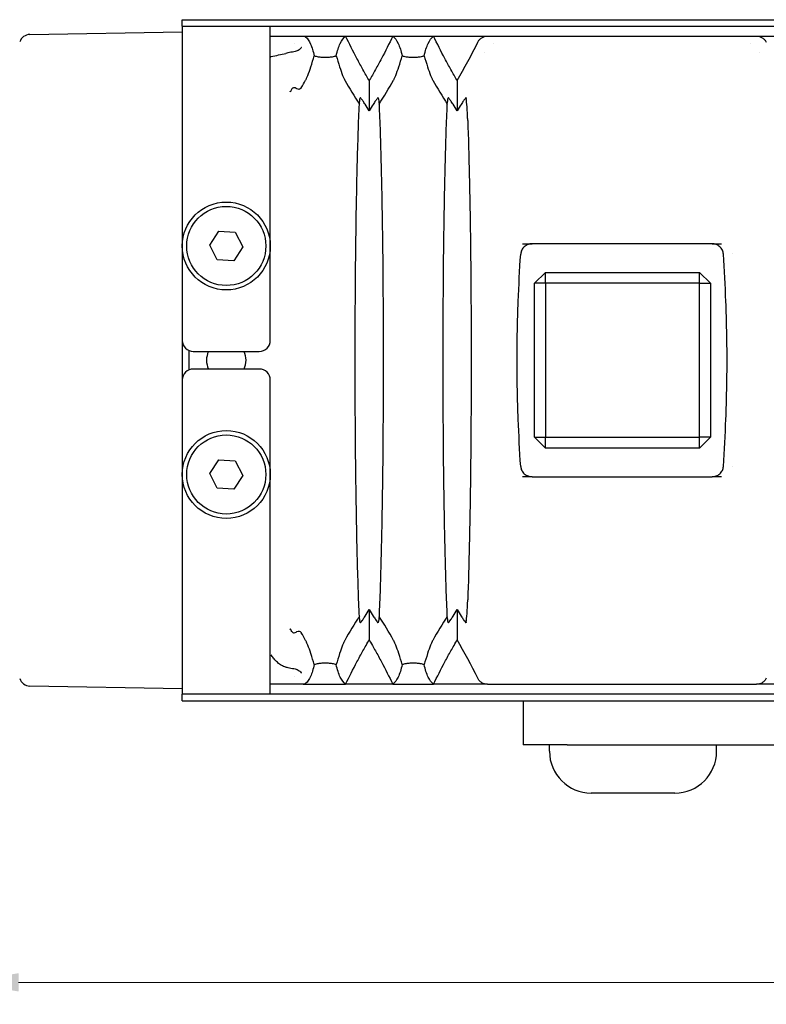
# Model space of a CAD drawing. Header units: millimetres. Extents: x 399 to 6076, y -1991 to 1602.
# Tile 302 of 324: x 5205 to 5239, y 590 to 635. Entities that reach past the tile are written whole.
import ezdxf

# ---------------------------------------------------------------- set-up
doc = ezdxf.new("R2010")
doc.units = ezdxf.units.MM
doc.layers.add('AM_5', color=3, linetype='Continuous', lineweight=25)
doc.layers.add('可見 (ISO)', color=7, linetype='Continuous', lineweight=25)
doc.styles.add('尺寸標註', font='romans.shx', dxfattribs={"bigfont": 'CHINESET.SHX'})
doc.dimstyles.new('CNS1$0', dxfattribs={"dimtxt": 2.5, "dimasz": 2.5, "dimexe": 1, "dimexo": 1, "dimgap": 1.5, "dimtad": 1, "dimtoh": 1, "dimdec": 1, "dimdsep": 46, "dimtxsty": '尺寸標註', "dimcen": 0, "dimclrd": 2, "dimclre": 2, "dimclrt": 1, "dimadec": 0, "dimazin": 2, "dimtp": 0.1, "dimtm": 0.1, "dimtfac": 0.71, "dimtdec": 1, "dimtmove": 0, "dimatfit": 0, "dimfxl": 0, "dimlwd": 13, "dimlwe": 13, "dimarcsym": 0})

# ---------------------------------------------------------------- blocks, each defined once
blk = doc.blocks.new('*D416')
at = {"layer": 'AM_5', "color": 2, "lineweight": 13}
for p, q in [((5202.369, 618.169), (5202.369, 589.853)), ((5371.751, 612.377), (5371.751, 589.853)), ((5204.869, 590.853), (5369.251, 590.853))]:
    blk.add_line(p, q, dxfattribs=at)
at = {"layer": 'AM_5', "color": 2}
for points in [[(5204.869, 591.27), (5204.869, 590.437), (5202.369, 590.853)], [(5369.251, 591.27), (5369.251, 590.437), (5371.751, 590.853)]]:
    blk.add_solid(points, dxfattribs=at)
at = {"layer": 'Defpoints', "color": 0}
for p in [(5202.369, 619.169), (5371.751, 613.377), (5371.751, 590.853)]:
    blk.add_point(p, dxfattribs=at)
at = {"layer": 'AM_5', "color": 1, "insert": (5287.06, 593.603), "char_height": 2.5, "attachment_point": 5, "style": '尺寸標註'}
blk.add_mtext('169.4', dxfattribs=at)

msp = doc.modelspace()

# ---------------------------------------------------------------- linework, layer by layer
at = {"layer": '可見 (ISO)'}
for p, q in [((5212.319, 634.369), (5212.319, 634.669)), ((5212.319, 634.669), (5284.319, 634.669)), ((5212.319, 634.369), (5216.319, 634.369)), ((5212.319, 634.369), (5212.319, 632.769)), ((5216.319, 634.369), (5280.319, 634.369)), ((5216.319, 632.769), (5216.319, 634.369)), ((5205.389, 633.998), (5212.319, 634.119)), ((5216.319, 633.919), (5217.533, 633.919)), ((5217.81, 633.919), (5219.747, 633.919)), ((5219.747, 633.919), (5221.891, 633.919)), ((5221.891, 633.919), (5223.747, 633.919)), ((5223.747, 633.919), (5226.199, 633.919)), ((5226.199, 633.919), (5238.44, 633.919)), ((5238.44, 633.919), (5240.891, 633.919)), ((5217.403, 633.569), (5217.403, 633.569)), ((5226.461, 633.569), (5226.461, 633.569)), ((5238.178, 633.569), (5238.178, 633.569)), ((5226.063, 633.169), (5226.063, 633.169)), ((5238.576, 633.169), (5238.576, 633.169)), ((5212.319, 632.769), (5212.319, 620.069)), ((5216.319, 620.069), (5216.319, 632.769)), ((5220.819, 631.9), (5220.819, 630.52)), ((5224.819, 631.9), (5224.819, 630.52)), ((5225.349, 630.169), (5225.349, 630.169)), ((5213.57, 624.41), (5213.98, 625.038)), ((5213.98, 625.038), (5214.73, 624.997)), ((5214.73, 624.997), (5215.069, 624.327)), ((5213.909, 623.74), (5213.57, 624.41)), ((5215.069, 624.327), (5214.658, 623.699)), ((5227.788, 624.469), (5228.225, 624.469)), ((5236.413, 624.469), (5228.225, 624.469)), ((5236.413, 624.469), (5236.85, 624.469)), ((5237.341, 624.01), (5237.341, 624.01)), ((5214.658, 623.699), (5213.909, 623.74)), ((5228.841, 623.169), (5228.341, 622.669)), ((5228.841, 623.169), (5235.841, 623.169)), ((5228.841, 622.669), (5228.841, 623.169)), ((5236.341, 622.669), (5235.841, 623.169)), ((5235.841, 622.669), (5235.841, 623.169)), ((5228.341, 615.669), (5228.341, 622.669)), ((5228.841, 622.669), (5228.341, 622.669)), ((5235.841, 622.669), (5228.841, 622.669)), ((5228.841, 622.669), (5228.841, 615.669)), ((5235.841, 615.669), (5235.841, 622.669)), ((5235.841, 622.669), (5236.341, 622.669)), ((5236.341, 622.669), (5236.341, 615.669)), ((5212.319, 620.069), (5212.319, 618.269)), ((5212.619, 619.61), (5212.619, 618.727)), ((5212.819, 619.569), (5215.819, 619.569)), ((5215.819, 618.769), (5212.819, 618.769)), ((5212.319, 618.269), (5212.319, 605.569)), ((5216.319, 605.569), (5216.319, 618.269)), ((5228.341, 615.669), (5228.841, 615.169)), ((5228.341, 615.669), (5228.841, 615.669)), ((5228.841, 615.669), (5235.841, 615.669)), ((5228.841, 615.169), (5228.841, 615.669)), ((5235.841, 615.169), (5236.341, 615.669)), ((5236.341, 615.669), (5235.841, 615.669)), ((5235.841, 615.169), (5235.841, 615.669)), ((5235.841, 615.169), (5228.841, 615.169)), ((5213.57, 614.01), (5213.98, 614.638)), ((5213.98, 614.638), (5214.73, 614.597)), ((5214.73, 614.597), (5215.069, 613.927)), ((5213.909, 613.34), (5213.57, 614.01)), ((5237.341, 614.327), (5237.341, 614.327)), ((5215.069, 613.927), (5214.658, 613.299)), ((5228.225, 613.869), (5227.788, 613.869)), ((5228.225, 613.869), (5236.413, 613.869)), ((5236.85, 613.869), (5236.413, 613.869)), ((5214.658, 613.299), (5213.909, 613.34)), ((5225.349, 608.169), (5225.349, 608.169)), ((5220.819, 607.817), (5220.819, 606.437)), ((5224.819, 607.817), (5224.819, 606.437)), ((5212.319, 605.569), (5212.319, 603.969)), ((5216.319, 603.969), (5216.319, 605.569)), ((5217.403, 604.769), (5217.403, 604.769)), ((5212.319, 604.219), (5205.389, 604.34)), ((5217.533, 604.419), (5216.319, 604.419)), ((5217.81, 604.419), (5217.533, 604.419)), ((5217.81, 604.419), (5219.747, 604.419)), ((5221.891, 604.419), (5219.747, 604.419)), ((5221.891, 604.419), (5223.747, 604.419)), ((5226.199, 604.419), (5223.747, 604.419)), ((5226.199, 604.419), (5238.44, 604.419)), ((5240.891, 604.419), (5238.44, 604.419)), ((5212.319, 603.669), (5212.319, 603.969)), ((5216.319, 603.969), (5212.319, 603.969)), ((5212.319, 603.669), (5284.319, 603.669)), ((5280.319, 603.969), (5216.319, 603.969)), ((5227.819, 603.669), (5227.819, 601.669)), ((5229.819, 601.669), (5227.819, 601.669)), ((5229.019, 601.369), (5229.019, 601.669)), ((5229.819, 601.669), (5304.793, 601.669)), ((5236.619, 601.369), (5236.619, 601.669)), ((5234.719, 599.469), (5230.919, 599.469))]:
    msp.add_line(p, q, dxfattribs=at)
for centre, radius in [((5214.319, 624.369), 2), ((5214.319, 624.369), 1.8), ((5214.319, 613.969), 2), ((5214.319, 613.969), 1.8)]:
    msp.add_circle(centre, radius, dxfattribs=at)
for centre, radius, start, end in [((5205.398, 633.498), 0.5, 91, 161.5386), ((5212.819, 620.069), 0.5, 180, 270), ((5215.819, 620.069), 0.5, 270, 0), ((5214.319, 619.169), 0.9, 153.6122, 206.3878), ((5214.319, 619.169), 0.9, 333.6122, 26.3878), ((5212.819, 618.269), 0.5, 90, 180), ((5215.819, 618.269), 0.5, 0, 90), ((5205.398, 604.839), 0.5, 198.4614, 269), ((5230.919, 601.369), 1.9, 180, 270), ((5234.719, 601.369), 1.9, 270, 0)]:
    msp.add_arc(centre, radius, start, end, dxfattribs=at)
for centre, major_axis, ratio, start_param, end_param in [((5204.032, 645.156), (-5.366, -25.417), 0.942457, 1.230279, 1.306963), ((5214.999, 637.799), (-21.555, -4.573), 0.22639, 1.584044, 1.585753), ((5211.16, 632.629), (-9.737, -1.701), 0.064246, 2.122408, 2.206431), ((5195.613, 642.858), (24.615, -4.645), 0.903321, 5.969091, 5.986704), ((5242.034, 642.878), (-24.612, -4.722), 0.903498, 0.293741, 0.349549), ((5199.605, 642.878), (24.612, -4.722), 0.903498, 5.933636, 5.989445), ((5246.034, 642.878), (-24.612, -4.722), 0.903498, 0.293741, 0.349549), ((5242.034, 595.46), (-24.612, 4.722), 0.903498, 5.933636, 5.989445), ((5199.605, 595.46), (24.612, 4.722), 0.903498, 0.293741, 0.349549), ((5246.034, 595.46), (-24.612, 4.722), 0.903498, 5.933636, 5.989445), ((5195.613, 595.479), (24.615, 4.646), 0.903324, 0.296445, 0.314058), ((5204.038, 593.185), (5.381, -25.41), 0.942361, 1.834026, 1.910719)]:
    msp.add_ellipse(centre, major_axis=major_axis, ratio=ratio, start_param=start_param, end_param=end_param, dxfattribs=at)
for points, knots in [([(5217.533, 633.919), (5217.534, 633.919), (5217.535, 633.919), (5217.559, 633.919), (5217.62, 633.919), (5217.731, 633.919), (5217.773, 633.919), (5217.81, 633.919)], [-0.05897444, -0.05897444, -0.05897444, -0.05897444, -0.05771761, -0.05771761, -0.02446116, -0.02446116, -0.00000151, -0.00000151, -0.00000151, -0.00000151]), ([(5217.81, 633.919), (5217.837, 633.914), (5217.865, 633.91), (5217.909, 633.898), (5217.923, 633.893), (5217.929, 633.887)], [0.00000287, 0.00000287, 0.00000287, 0.00000287, 0.02132638, 0.02132638, 0.04051053, 0.04051053, 0.04051053, 0.04051053]), ([(5217.929, 633.887), (5218.014, 633.81), (5218.088, 633.7), (5218.217, 633.412), (5218.272, 633.234), (5218.319, 633.023)], [0.0000013, 0.0000013, 0.0000013, 0.0000013, 0.3193475, 0.3193475, 0.6386464, 0.6386464, 0.6386464, 0.6386464]), ([(5219.319, 633.023), (5219.369, 633.249), (5219.429, 633.438), (5219.571, 633.736), (5219.653, 633.847), (5219.747, 633.919)], [0.000001, 0.000001, 0.000001, 0.000001, 0.3426184, 0.3426184, 0.6852542, 0.6852542, 0.6852542, 0.6852542]), ([(5220.819, 631.9), (5220.81, 631.916), (5220.724, 632.064), (5220.629, 632.229), (5220.582, 632.312), (5220.443, 632.562), (5220.352, 632.729), (5220.083, 633.234), (5219.912, 633.575), (5219.747, 633.919)], [0.000001, 0.000001, 0.000001, 0.000001, 0.00576801, 0.00576801, 0.01151589, 0.01151589, 0.02303401, 0.02303401, 0.04608415, 0.04608415, 0.04608415, 0.04608415]), ([(5221.891, 633.919), (5221.727, 633.575), (5221.555, 633.234), (5221.287, 632.729), (5221.196, 632.562), (5221.056, 632.312), (5221.009, 632.229), (5220.915, 632.064), (5220.829, 631.916), (5220.819, 631.9)], [0.000001, 0.000001, 0.000001, 0.000001, 0.1158103, 0.1158103, 0.1736801, 0.1736801, 0.2025589, 0.2025589, 0.2315337, 0.2315337, 0.2315337, 0.2315337]), ([(5221.891, 633.919), (5221.986, 633.847), (5222.067, 633.736), (5222.209, 633.437), (5222.269, 633.249), (5222.319, 633.023)], [0.000001, 0.000001, 0.000001, 0.000001, 0.3426564, 0.3426564, 0.6852179, 0.6852179, 0.6852179, 0.6852179]), ([(5223.319, 633.023), (5223.369, 633.249), (5223.429, 633.438), (5223.571, 633.736), (5223.653, 633.847), (5223.747, 633.919)], [0.000001, 0.000001, 0.000001, 0.000001, 0.3426184, 0.3426184, 0.6852542, 0.6852542, 0.6852542, 0.6852542]), ([(5224.819, 631.9), (5224.81, 631.916), (5224.724, 632.064), (5224.629, 632.229), (5224.582, 632.312), (5224.443, 632.562), (5224.352, 632.729), (5224.083, 633.234), (5223.912, 633.575), (5223.747, 633.919)], [0.000001, 0.000001, 0.000001, 0.000001, 0.00576801, 0.00576801, 0.01151589, 0.01151589, 0.02303401, 0.02303401, 0.04608415, 0.04608415, 0.04608415, 0.04608415]), ([(5225.759, 633.645), (5225.778, 633.685), (5225.803, 633.722), (5225.864, 633.79), (5225.899, 633.82), (5225.978, 633.869), (5226.021, 633.888), (5226.109, 633.912), (5226.154, 633.919), (5226.199, 633.919)], [0, 0, 0, 0, 0.0135204, 0.0135204, 0.02746573, 0.02746573, 0.04149223, 0.04149223, 0.05500717, 0.05500717, 0.05500717, 0.05500717]), ([(5238.44, 633.919), (5238.485, 633.919), (5238.53, 633.913), (5238.618, 633.888), (5238.66, 633.869), (5238.739, 633.82), (5238.775, 633.79), (5238.835, 633.722), (5238.86, 633.685), (5238.88, 633.645)], [0.00000001, 0.00000001, 0.00000001, 0.00000001, 0.01347717, 0.01347717, 0.02746432, 0.02746432, 0.0414418, 0.0414418, 0.05499345, 0.05499345, 0.05499345, 0.05499345]), ([(5217.735, 633.408), (5217.731, 633.401), (5217.727, 633.394), (5217.689, 633.342), (5217.646, 633.303), (5217.566, 633.255), (5217.535, 633.24), (5217.467, 633.218), (5217.432, 633.21), (5217.394, 633.206)], [-0.00301666, -0.00301666, -0.00301666, -0.00301666, 0, 0, 0.02117775, 0.02117775, 0.03329101, 0.03329101, 0.04540994, 0.04540994, 0.04540994, 0.04540994]), ([(5217.394, 633.206), (5217.351, 633.201), (5217.306, 633.193), (5217.215, 633.177), (5217.168, 633.167), (5217.123, 633.157)], [-0.02798099, -0.02798099, -0.02798099, -0.02798099, -0.01396291, -0.01396291, -0.00000001, -0.00000001, -0.00000001, -0.00000001]), ([(5217.927, 631.919), (5217.934, 631.932), (5217.942, 631.945), (5217.957, 631.975), (5217.964, 631.991), (5217.992, 632.049), (5218.01, 632.094), (5218.074, 632.251), (5218.12, 632.383), (5218.22, 632.689), (5218.274, 632.867), (5218.319, 633.023)], [0, 0, 0, 0, 0.0047033, 0.0047033, 0.0100954, 0.0100954, 0.0241002, 0.0241002, 0.0656763, 0.0656763, 0.1177835, 0.1177835, 0.1177835, 0.1177835]), ([(5218.319, 633.023), (5218.37, 633.009), (5218.429, 632.995), (5218.547, 632.974), (5218.603, 632.967), (5218.715, 632.958), (5218.766, 632.956), (5218.873, 632.956), (5218.925, 632.958), (5219.036, 632.967), (5219.093, 632.975), (5219.21, 632.995), (5219.269, 633.009), (5219.319, 633.023)], [-0.1247328, -0.1247328, -0.1247328, -0.1247328, -0.0982905, -0.0982905, -0.0783586, -0.0783586, -0.0623217, -0.0623217, -0.0462805, -0.0462805, -0.0263056, -0.0263056, -0.000001, -0.000001, -0.000001, -0.000001]), ([(5219.319, 633.023), (5219.365, 632.867), (5219.419, 632.688), (5219.519, 632.383), (5219.565, 632.251), (5219.628, 632.093), (5219.647, 632.049), (5219.674, 631.991), (5219.682, 631.974), (5219.697, 631.945), (5219.704, 631.932), (5219.711, 631.919)], [0.000001, 0.000001, 0.000001, 0.000001, 0.0714922, 0.0714922, 0.1278125, 0.1278125, 0.1466939, 0.1466939, 0.1539664, 0.1539664, 0.1603115, 0.1603115, 0.1603115, 0.1603115]), ([(5221.927, 631.919), (5221.934, 631.932), (5221.942, 631.945), (5221.957, 631.975), (5221.964, 631.991), (5221.992, 632.049), (5222.01, 632.094), (5222.074, 632.251), (5222.12, 632.383), (5222.22, 632.689), (5222.274, 632.867), (5222.319, 633.023)], [0, 0, 0, 0, 0.0047033, 0.0047033, 0.0100954, 0.0100954, 0.0241002, 0.0241002, 0.0656763, 0.0656763, 0.1177835, 0.1177835, 0.1177835, 0.1177835]), ([(5222.319, 633.023), (5222.37, 633.009), (5222.429, 632.995), (5222.547, 632.974), (5222.603, 632.967), (5222.715, 632.958), (5222.766, 632.956), (5222.873, 632.956), (5222.925, 632.958), (5223.036, 632.967), (5223.093, 632.975), (5223.21, 632.995), (5223.269, 633.009), (5223.319, 633.023)], [-0.1247328, -0.1247328, -0.1247328, -0.1247328, -0.0982905, -0.0982905, -0.0783586, -0.0783586, -0.0623217, -0.0623217, -0.0462805, -0.0462805, -0.0263056, -0.0263056, -0.000001, -0.000001, -0.000001, -0.000001]), ([(5223.319, 633.023), (5223.365, 632.867), (5223.419, 632.688), (5223.519, 632.383), (5223.565, 632.251), (5223.628, 632.093), (5223.647, 632.049), (5223.674, 631.991), (5223.682, 631.974), (5223.697, 631.945), (5223.704, 631.932), (5223.711, 631.919)], [0.000001, 0.000001, 0.000001, 0.000001, 0.0714922, 0.0714922, 0.1278125, 0.1278125, 0.1466939, 0.1466939, 0.1539664, 0.1539664, 0.1603115, 0.1603115, 0.1603115, 0.1603115]), ([(5217.303, 631.518), (5217.278, 631.485), (5217.26, 631.45), (5217.249, 631.424), (5217.238, 631.399), (5217.235, 631.388), (5217.233, 631.392)], [0, 0, 0, 0, 0.0001505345, 0.0001505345, 0.0001505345, 0.0003010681, 0.0003010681, 0.0003010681, 0.0003010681]), ([(5217.491, 631.542), (5217.468, 631.557), (5217.442, 631.57), (5217.395, 631.574), (5217.371, 631.573), (5217.34, 631.554), (5217.332, 631.549), (5217.318, 631.536), (5217.311, 631.528), (5217.303, 631.518)], [0.00000342, 0.00000342, 0.00000342, 0.00000342, 0.02848844, 0.02848844, 0.04711879, 0.04711879, 0.05223109, 0.05223109, 0.0566609, 0.0566609, 0.0566609, 0.0566609]), ([(5217.727, 631.57), (5217.723, 631.563), (5217.719, 631.557), (5217.711, 631.546), (5217.706, 631.542), (5217.694, 631.529), (5217.686, 631.522), (5217.647, 631.496), (5217.613, 631.495), (5217.549, 631.505), (5217.514, 631.526), (5217.491, 631.542)], [0.00000002, 0.00000002, 0.00000002, 0.00000002, 0.00259662, 0.00259662, 0.00522321, 0.00522321, 0.01073709, 0.01073709, 0.03502998, 0.03502998, 0.07339142, 0.07339142, 0.07339142, 0.07339142]), ([(5217.233, 631.392), (5217.23, 631.401), (5217.227, 631.409), (5217.223, 631.416), (5217.223, 631.417), (5217.223, 631.417), (5217.223, 631.418)], [0, 0, 0, 0, 0.0003157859, 0.0003157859, 0.0003157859, 0.0003366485, 0.0003366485, 0.0003366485, 0.0003366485]), ([(5220.371, 630.825), (5220.377, 630.874), (5220.383, 630.922), (5220.395, 631.017), (5220.401, 631.064), (5220.407, 631.11)], [0.000001, 0.000001, 0.000001, 0.000001, 0.0583626, 0.0583626, 0.1171488, 0.1171488, 0.1171488, 0.1171488]), ([(5220.819, 630.52), (5220.759, 630.619), (5220.696, 630.722), (5220.617, 630.845), (5220.599, 630.873), (5220.545, 630.955), (5220.514, 631), (5220.469, 631.061), (5220.452, 631.083), (5220.428, 631.108), (5220.421, 631.114), (5220.41, 631.118), (5220.407, 631.116), (5220.407, 631.11)], [-0.08024384, -0.08024384, -0.08024384, -0.08024384, -0.05244875, -0.05244875, -0.04403813, -0.04403813, -0.02725332, -0.02725332, -0.01524627, -0.01524627, -0.00747113, -0.00747113, -0.000001, -0.000001, -0.000001, -0.000001]), ([(5221.232, 631.11), (5221.231, 631.116), (5221.228, 631.118), (5221.218, 631.114), (5221.21, 631.108), (5221.187, 631.083), (5221.169, 631.061), (5221.124, 631), (5221.093, 630.954), (5221.039, 630.873), (5221.021, 630.844), (5220.942, 630.722), (5220.879, 630.619), (5220.819, 630.52)], [-0.1004113, -0.1004113, -0.1004113, -0.1004113, -0.0910518, -0.0910518, -0.0813066, -0.0813066, -0.0662747, -0.0662747, -0.0452497, -0.0452497, -0.0347369, -0.0347369, -0.000001, -0.000001, -0.000001, -0.000001]), ([(5221.232, 631.11), (5221.238, 631.064), (5221.244, 631.017), (5221.256, 630.922), (5221.262, 630.874), (5221.267, 630.825)], [0.000001, 0.000001, 0.000001, 0.000001, 0.0584689, 0.0584689, 0.1165144, 0.1165144, 0.1165144, 0.1165144]), ([(5224.371, 630.825), (5224.377, 630.874), (5224.383, 630.922), (5224.395, 631.017), (5224.401, 631.064), (5224.407, 631.11)], [0.000001, 0.000001, 0.000001, 0.000001, 0.0583626, 0.0583626, 0.1171488, 0.1171488, 0.1171488, 0.1171488]), ([(5224.819, 630.52), (5224.759, 630.619), (5224.696, 630.722), (5224.617, 630.845), (5224.599, 630.873), (5224.545, 630.955), (5224.514, 631), (5224.469, 631.061), (5224.452, 631.083), (5224.428, 631.108), (5224.421, 631.114), (5224.41, 631.118), (5224.407, 631.116), (5224.407, 631.11)], [-0.08024384, -0.08024384, -0.08024384, -0.08024384, -0.05244875, -0.05244875, -0.04403813, -0.04403813, -0.02725332, -0.02725332, -0.01524627, -0.01524627, -0.00747113, -0.00747113, -0.000001, -0.000001, -0.000001, -0.000001]), ([(5225.232, 631.11), (5225.231, 631.116), (5225.228, 631.118), (5225.218, 631.114), (5225.21, 631.108), (5225.187, 631.083), (5225.169, 631.061), (5225.124, 631), (5225.093, 630.954), (5225.039, 630.873), (5225.021, 630.844), (5224.942, 630.722), (5224.879, 630.619), (5224.819, 630.52)], [-0.1004113, -0.1004113, -0.1004113, -0.1004113, -0.0910518, -0.0910518, -0.0813066, -0.0813066, -0.0662747, -0.0662747, -0.0452497, -0.0452497, -0.0347369, -0.0347369, -0.000001, -0.000001, -0.000001, -0.000001]), ([(5225.298, 630.074), (5225.289, 630.317), (5225.279, 630.525), (5225.258, 630.866), (5225.247, 630.994), (5225.235, 631.085)], [0, 0, 0, 0, 0.1133239, 0.1133239, 0.2273304, 0.2273304, 0.2273304, 0.2273304]), ([(5220.371, 607.512), (5220.336, 608.298), (5220.305, 609.238), (5220.252, 611.379), (5220.23, 612.575), (5220.192, 615.54), (5220.181, 617.348), (5220.181, 620.973), (5220.192, 622.782), (5220.23, 625.751), (5220.251, 626.949), (5220.305, 629.096), (5220.336, 630.038), (5220.371, 630.825)], [0.000001, 0.000001, 0.000001, 0.000001, 0.408065, 0.408065, 0.818786, 0.818786, 1.357583, 1.357583, 1.896436, 1.896436, 2.308017, 2.308017, 2.716908, 2.716908, 2.716908, 2.716908]), ([(5221.267, 630.825), (5221.302, 630.04), (5221.334, 629.1), (5221.387, 626.958), (5221.409, 625.762), (5221.446, 622.798), (5221.457, 620.989), (5221.457, 617.364), (5221.446, 615.555), (5221.409, 612.586), (5221.387, 611.388), (5221.334, 609.241), (5221.302, 608.299), (5221.267, 607.512)], [0.000001, 0.000001, 0.000001, 0.000001, 0.408065, 0.408065, 0.818786, 0.818786, 1.357583, 1.357583, 1.896436, 1.896436, 2.308017, 2.308017, 2.716908, 2.716908, 2.716908, 2.716908]), ([(5224.371, 607.512), (5224.336, 608.298), (5224.305, 609.238), (5224.252, 611.379), (5224.23, 612.575), (5224.192, 615.54), (5224.181, 617.348), (5224.181, 620.973), (5224.192, 622.782), (5224.23, 625.751), (5224.251, 626.949), (5224.305, 629.096), (5224.336, 630.038), (5224.371, 630.825)], [0.000001, 0.000001, 0.000001, 0.000001, 0.408065, 0.408065, 0.818786, 0.818786, 1.357583, 1.357583, 1.896436, 1.896436, 2.308017, 2.308017, 2.716908, 2.716908, 2.716908, 2.716908]), ([(5225.298, 630.074), (5225.326, 629.327), (5225.351, 628.475), (5225.393, 626.593), (5225.411, 625.567), (5225.446, 622.796), (5225.457, 620.988), (5225.457, 617.363), (5225.446, 615.554), (5225.411, 612.78), (5225.394, 611.752), (5225.351, 609.865), (5225.326, 609.012), (5225.298, 608.264)], [0.000001, 0.000001, 0.000001, 0.000001, 0.347263, 0.347263, 0.696748, 0.696748, 1.236931, 1.236931, 1.777162, 1.777162, 2.127375, 2.127375, 2.47533, 2.47533, 2.47533, 2.47533]), ([(5228.225, 624.469), (5228.163, 624.469), (5228.101, 624.458), (5227.98, 624.414), (5227.923, 624.38), (5227.825, 624.292), (5227.785, 624.239), (5227.729, 624.124), (5227.713, 624.062), (5227.709, 623.999)], [-0.07695637, -0.07695637, -0.07695637, -0.07695637, -0.05829865, -0.05829865, -0.03852871, -0.03852871, -0.01889336, -0.01889336, 0, 0, 0, 0]), ([(5236.929, 623.999), (5236.925, 624.062), (5236.909, 624.123), (5236.853, 624.239), (5236.813, 624.292), (5236.716, 624.379), (5236.658, 624.414), (5236.538, 624.458), (5236.476, 624.469), (5236.413, 624.469)], [-0.07705692, -0.07705692, -0.07705692, -0.07705692, -0.05816651, -0.05816651, -0.03850763, -0.03850763, -0.01871181, -0.01871181, 0, 0, 0, 0]), ([(5227.709, 614.338), (5227.663, 615.056), (5227.625, 615.769), (5227.562, 617.385), (5227.544, 618.271), (5227.544, 620.066), (5227.562, 620.952), (5227.625, 622.568), (5227.663, 623.281), (5227.709, 623.999)], [-0.9706542, -0.9706542, -0.9706542, -0.9706542, -0.7547435, -0.7547435, -0.4853276, -0.4853276, -0.2159117, -0.2159117, -0.000001, -0.000001, -0.000001, -0.000001]), ([(5236.929, 614.338), (5236.975, 615.056), (5237.013, 615.769), (5237.076, 617.385), (5237.095, 618.271), (5237.095, 620.066), (5237.076, 620.952), (5237.013, 622.568), (5236.975, 623.281), (5236.929, 623.999)], [0.000001, 0.000001, 0.000001, 0.000001, 0.2159117, 0.2159117, 0.4853276, 0.4853276, 0.7547435, 0.7547435, 0.9706542, 0.9706542, 0.9706542, 0.9706542]), ([(5227.709, 614.338), (5227.713, 614.275), (5227.729, 614.214), (5227.785, 614.098), (5227.825, 614.045), (5227.923, 613.958), (5227.98, 613.924), (5228.101, 613.88), (5228.163, 613.869), (5228.225, 613.869)], [-0.07705692, -0.07705692, -0.07705692, -0.07705692, -0.05816651, -0.05816651, -0.03850763, -0.03850763, -0.01871181, -0.01871181, 0, 0, 0, 0]), ([(5236.413, 613.869), (5236.476, 613.869), (5236.538, 613.879), (5236.658, 613.924), (5236.715, 613.958), (5236.813, 614.045), (5236.853, 614.098), (5236.909, 614.214), (5236.925, 614.275), (5236.929, 614.338)], [-0.07695637, -0.07695637, -0.07695637, -0.07695637, -0.05829865, -0.05829865, -0.03852871, -0.03852871, -0.01889336, -0.01889336, 0, 0, 0, 0]), ([(5225.235, 607.252), (5225.247, 607.343), (5225.258, 607.47), (5225.279, 607.81), (5225.289, 608.018), (5225.298, 608.264)], [0, 0, 0, 0, 0.1132605, 0.1132605, 0.2273799, 0.2273799, 0.2273799, 0.2273799]), ([(5220.407, 607.227), (5220.407, 607.221), (5220.41, 607.219), (5220.421, 607.223), (5220.428, 607.229), (5220.452, 607.254), (5220.47, 607.276), (5220.514, 607.337), (5220.546, 607.383), (5220.599, 607.464), (5220.618, 607.493), (5220.696, 607.615), (5220.759, 607.718), (5220.819, 607.817)], [-0.1004113, -0.1004113, -0.1004113, -0.1004113, -0.0910518, -0.0910518, -0.0813066, -0.0813066, -0.0662747, -0.0662747, -0.0452497, -0.0452497, -0.0347369, -0.0347369, -0.000001, -0.000001, -0.000001, -0.000001]), ([(5220.819, 607.817), (5220.879, 607.718), (5220.943, 607.615), (5221.021, 607.492), (5221.039, 607.464), (5221.093, 607.382), (5221.125, 607.337), (5221.169, 607.276), (5221.187, 607.254), (5221.21, 607.229), (5221.218, 607.223), (5221.228, 607.219), (5221.231, 607.221), (5221.232, 607.227)], [-0.08024384, -0.08024384, -0.08024384, -0.08024384, -0.05244875, -0.05244875, -0.04403813, -0.04403813, -0.02725332, -0.02725332, -0.01524627, -0.01524627, -0.00747113, -0.00747113, -0.000001, -0.000001, -0.000001, -0.000001]), ([(5224.407, 607.227), (5224.407, 607.221), (5224.41, 607.219), (5224.421, 607.223), (5224.428, 607.229), (5224.452, 607.254), (5224.47, 607.276), (5224.514, 607.337), (5224.546, 607.383), (5224.599, 607.464), (5224.618, 607.493), (5224.696, 607.615), (5224.759, 607.718), (5224.819, 607.817)], [-0.1004113, -0.1004113, -0.1004113, -0.1004113, -0.0910518, -0.0910518, -0.0813066, -0.0813066, -0.0662747, -0.0662747, -0.0452497, -0.0452497, -0.0347369, -0.0347369, -0.000001, -0.000001, -0.000001, -0.000001]), ([(5224.819, 607.817), (5224.879, 607.718), (5224.943, 607.615), (5225.021, 607.492), (5225.039, 607.464), (5225.093, 607.382), (5225.125, 607.337), (5225.169, 607.276), (5225.187, 607.254), (5225.21, 607.229), (5225.218, 607.223), (5225.228, 607.219), (5225.231, 607.221), (5225.232, 607.227)], [-0.08024384, -0.08024384, -0.08024384, -0.08024384, -0.05244875, -0.05244875, -0.04403813, -0.04403813, -0.02725332, -0.02725332, -0.01524627, -0.01524627, -0.00747113, -0.00747113, -0.000001, -0.000001, -0.000001, -0.000001]), ([(5220.407, 607.227), (5220.401, 607.274), (5220.395, 607.32), (5220.383, 607.415), (5220.377, 607.464), (5220.371, 607.512)], [0.000001, 0.000001, 0.000001, 0.000001, 0.0584689, 0.0584689, 0.1165144, 0.1165144, 0.1165144, 0.1165144]), ([(5221.267, 607.512), (5221.262, 607.464), (5221.256, 607.415), (5221.244, 607.32), (5221.238, 607.274), (5221.232, 607.227)], [0.000001, 0.000001, 0.000001, 0.000001, 0.0583626, 0.0583626, 0.1171488, 0.1171488, 0.1171488, 0.1171488]), ([(5224.407, 607.227), (5224.401, 607.274), (5224.395, 607.32), (5224.383, 607.415), (5224.377, 607.464), (5224.371, 607.512)], [0.000001, 0.000001, 0.000001, 0.000001, 0.0584689, 0.0584689, 0.1165144, 0.1165144, 0.1165144, 0.1165144]), ([(5217.223, 606.919), (5217.223, 606.92), (5217.223, 606.92), (5217.223, 606.921), (5217.227, 606.928), (5217.23, 606.936), (5217.233, 606.945)], [-0.0000208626, -0.0000208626, -0.0000208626, -0.0000208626, 0, 0, 0, 0.0003157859, 0.0003157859, 0.0003157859, 0.0003157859]), ([(5217.303, 606.819), (5217.278, 606.852), (5217.26, 606.887), (5217.249, 606.913), (5217.238, 606.939), (5217.235, 606.949), (5217.233, 606.945)], [0, 0, 0, 0, 0.0001525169, 0.0001525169, 0.0001525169, 0.0003050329, 0.0003050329, 0.0003050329, 0.0003050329]), ([(5217.303, 606.819), (5217.311, 606.809), (5217.318, 606.801), (5217.332, 606.788), (5217.34, 606.783), (5217.372, 606.765), (5217.395, 606.763), (5217.442, 606.768), (5217.468, 606.78), (5217.491, 606.795)], [0.00000309, 0.00000309, 0.00000309, 0.00000309, 0.00441285, 0.00441285, 0.00950236, 0.00950236, 0.02806147, 0.02806147, 0.0563484, 0.0563484, 0.0563484, 0.0563484]), ([(5217.491, 606.795), (5217.514, 606.811), (5217.549, 606.832), (5217.613, 606.842), (5217.647, 606.842), (5217.686, 606.815), (5217.694, 606.809), (5217.706, 606.796), (5217.711, 606.791), (5217.719, 606.78), (5217.723, 606.774), (5217.727, 606.767)], [0.00000408, 0.00000408, 0.00000408, 0.00000408, 0.0294788, 0.0294788, 0.04812762, 0.04812762, 0.05236117, 0.05236117, 0.0543779, 0.0543779, 0.05637162, 0.05637162, 0.05637162, 0.05637162]), ([(5218.319, 605.314), (5218.274, 605.47), (5218.22, 605.649), (5218.12, 605.954), (5218.074, 606.086), (5218.01, 606.244), (5217.991, 606.288), (5217.964, 606.346), (5217.957, 606.363), (5217.942, 606.392), (5217.934, 606.406), (5217.927, 606.418)], [0.000001, 0.000001, 0.000001, 0.000001, 0.0714924, 0.0714924, 0.1277503, 0.1277503, 0.146606, 0.146606, 0.1538685, 0.1538685, 0.1602048, 0.1602048, 0.1602048, 0.1602048]), ([(5219.711, 606.418), (5219.704, 606.406), (5219.697, 606.392), (5219.682, 606.363), (5219.674, 606.346), (5219.647, 606.288), (5219.628, 606.244), (5219.565, 606.086), (5219.519, 605.954), (5219.419, 605.648), (5219.365, 605.47), (5219.319, 605.314)], [0, 0, 0, 0, 0.0047042, 0.0047042, 0.0100974, 0.0100974, 0.0241052, 0.0241052, 0.0657013, 0.0657013, 0.1178924, 0.1178924, 0.1178924, 0.1178924]), ([(5219.747, 604.419), (5219.912, 604.763), (5220.083, 605.103), (5220.352, 605.608), (5220.443, 605.776), (5220.582, 606.025), (5220.629, 606.108), (5220.724, 606.273), (5220.81, 606.421), (5220.819, 606.437)], [0.000001, 0.000001, 0.000001, 0.000001, 0.1158104, 0.1158104, 0.1736801, 0.1736801, 0.2025589, 0.2025589, 0.2315337, 0.2315337, 0.2315337, 0.2315337]), ([(5220.819, 606.437), (5220.829, 606.421), (5220.915, 606.273), (5221.009, 606.108), (5221.056, 606.025), (5221.196, 605.776), (5221.287, 605.608), (5221.555, 605.103), (5221.727, 604.763), (5221.891, 604.419)], [0.000001, 0.000001, 0.000001, 0.000001, 0.00576801, 0.00576801, 0.01151589, 0.01151589, 0.02303402, 0.02303402, 0.04608415, 0.04608415, 0.04608415, 0.04608415]), ([(5222.319, 605.314), (5222.274, 605.47), (5222.22, 605.649), (5222.12, 605.954), (5222.074, 606.086), (5222.01, 606.244), (5221.991, 606.288), (5221.964, 606.346), (5221.957, 606.363), (5221.942, 606.392), (5221.934, 606.406), (5221.927, 606.418)], [0.000001, 0.000001, 0.000001, 0.000001, 0.0714924, 0.0714924, 0.1277503, 0.1277503, 0.146606, 0.146606, 0.1538685, 0.1538685, 0.1602048, 0.1602048, 0.1602048, 0.1602048]), ([(5223.711, 606.418), (5223.704, 606.406), (5223.697, 606.392), (5223.682, 606.363), (5223.674, 606.346), (5223.647, 606.288), (5223.628, 606.244), (5223.565, 606.086), (5223.519, 605.954), (5223.419, 605.648), (5223.365, 605.47), (5223.319, 605.314)], [0, 0, 0, 0, 0.0047042, 0.0047042, 0.0100974, 0.0100974, 0.0241052, 0.0241052, 0.0657013, 0.0657013, 0.1178924, 0.1178924, 0.1178924, 0.1178924]), ([(5223.747, 604.419), (5223.912, 604.763), (5224.083, 605.103), (5224.352, 605.608), (5224.443, 605.776), (5224.582, 606.025), (5224.629, 606.108), (5224.724, 606.273), (5224.81, 606.421), (5224.819, 606.437)], [0.000001, 0.000001, 0.000001, 0.000001, 0.1158104, 0.1158104, 0.1736801, 0.1736801, 0.2025589, 0.2025589, 0.2315337, 0.2315337, 0.2315337, 0.2315337]), ([(5216.642, 605.419), (5216.593, 605.462), (5216.543, 605.514), (5216.451, 605.626), (5216.415, 605.674), (5216.372, 605.736), (5216.366, 605.745), (5216.359, 605.756)], [-0.04422932, -0.04422932, -0.04422932, -0.04422932, -0.01877358, -0.01877358, 0, 0, 0.00379775, 0.00379775, 0.00379775, 0.00379775]), ([(5217.029, 605.202), (5216.956, 605.218), (5216.887, 605.246), (5216.774, 605.312), (5216.718, 605.35), (5216.642, 605.419)], [0, 0, 0, 0, 0.02255278, 0.02255278, 0.03911854, 0.03911854, 0.03911854, 0.03911854]), ([(5217.123, 605.18), (5217.168, 605.17), (5217.215, 605.161), (5217.306, 605.144), (5217.351, 605.137), (5217.394, 605.132)], [-0.02801647, -0.02801647, -0.02801647, -0.02801647, -0.01403515, -0.01403515, -0.00001664, -0.00001664, -0.00001664, -0.00001664]), ([(5217.394, 605.132), (5217.431, 605.127), (5217.467, 605.119), (5217.534, 605.097), (5217.566, 605.083), (5217.652, 605.031), (5217.694, 604.989), (5217.725, 604.945), (5217.729, 604.939), (5217.733, 604.933), (5217.735, 604.93)], [0.00000001, 0.00000001, 0.00000001, 0.00000001, 0.01208591, 0.01208591, 0.024168, 0.024168, 0.04790078, 0.04790078, 0.0495453, 0.05118982, 0.05118982, 0.05118982, 0.05118982]), ([(5218.319, 605.314), (5218.272, 605.103), (5218.217, 604.925), (5218.088, 604.637), (5218.014, 604.527), (5217.929, 604.45)], [0.000001, 0.000001, 0.000001, 0.000001, 0.3193535, 0.3193535, 0.6386692, 0.6386692, 0.6386692, 0.6386692]), ([(5219.319, 605.314), (5219.269, 605.329), (5219.21, 605.343), (5219.092, 605.363), (5219.035, 605.37), (5218.924, 605.379), (5218.872, 605.381), (5218.765, 605.381), (5218.714, 605.379), (5218.602, 605.37), (5218.546, 605.363), (5218.428, 605.342), (5218.37, 605.328), (5218.319, 605.314)], [-0.1247327, -0.1247327, -0.1247327, -0.1247327, -0.0982902, -0.0982902, -0.0783586, -0.0783586, -0.0623217, -0.0623217, -0.0462805, -0.0462805, -0.0263058, -0.0263058, -0.000001, -0.000001, -0.000001, -0.000001]), ([(5219.747, 604.419), (5219.653, 604.49), (5219.571, 604.601), (5219.429, 604.9), (5219.369, 605.088), (5219.319, 605.314)], [0.000001, 0.000001, 0.000001, 0.000001, 0.3426565, 0.3426565, 0.6852179, 0.6852179, 0.6852179, 0.6852179]), ([(5222.319, 605.314), (5222.269, 605.088), (5222.209, 604.9), (5222.067, 604.601), (5221.986, 604.49), (5221.891, 604.419)], [0.000001, 0.000001, 0.000001, 0.000001, 0.3426188, 0.3426188, 0.6852542, 0.6852542, 0.6852542, 0.6852542]), ([(5223.319, 605.314), (5223.269, 605.329), (5223.21, 605.343), (5223.092, 605.363), (5223.035, 605.37), (5222.924, 605.379), (5222.872, 605.381), (5222.765, 605.381), (5222.714, 605.379), (5222.602, 605.37), (5222.546, 605.363), (5222.428, 605.342), (5222.37, 605.328), (5222.319, 605.314)], [-0.1247327, -0.1247327, -0.1247327, -0.1247327, -0.0982902, -0.0982902, -0.0783586, -0.0783586, -0.0623217, -0.0623217, -0.0462805, -0.0462805, -0.0263058, -0.0263058, -0.000001, -0.000001, -0.000001, -0.000001]), ([(5223.747, 604.419), (5223.653, 604.49), (5223.571, 604.601), (5223.429, 604.9), (5223.369, 605.088), (5223.319, 605.314)], [0.000001, 0.000001, 0.000001, 0.000001, 0.3426565, 0.3426565, 0.6852179, 0.6852179, 0.6852179, 0.6852179]), ([(5226.199, 604.419), (5226.154, 604.419), (5226.109, 604.425), (5226.021, 604.449), (5225.978, 604.468), (5225.899, 604.517), (5225.864, 604.547), (5225.803, 604.615), (5225.778, 604.652), (5225.759, 604.692)], [0.00000001, 0.00000001, 0.00000001, 0.00000001, 0.01347717, 0.01347717, 0.02746432, 0.02746432, 0.0414418, 0.0414418, 0.05499345, 0.05499345, 0.05499345, 0.05499345]), ([(5238.88, 604.692), (5238.86, 604.652), (5238.835, 604.615), (5238.775, 604.548), (5238.74, 604.518), (5238.661, 604.468), (5238.618, 604.449), (5238.53, 604.425), (5238.485, 604.419), (5238.44, 604.419)], [0, 0, 0, 0, 0.0135204, 0.0135204, 0.02746573, 0.02746573, 0.04149223, 0.04149223, 0.05500717, 0.05500717, 0.05500717, 0.05500717]), ([(5217.929, 604.45), (5217.923, 604.444), (5217.908, 604.439), (5217.865, 604.428), (5217.836, 604.423), (5217.81, 604.419)], [0, 0, 0, 0, 0.02408757, 0.02408757, 0.05114731, 0.05114731, 0.05114731, 0.05114731])]:
    msp.add_open_spline(points, degree=3, knots=knots, dxfattribs=at)
for points in [[(5217.123, 633.157), (5217.091, 633.15), (5217.06, 633.143), (5217.029, 633.136)], [(5225.232, 631.11), (5225.233, 631.102), (5225.234, 631.093), (5225.235, 631.085)], [(5225.235, 607.252), (5225.234, 607.244), (5225.233, 607.236), (5225.232, 607.227)], [(5217.029, 605.202), (5217.06, 605.195), (5217.091, 605.188), (5217.123, 605.18)]]:
    msp.add_open_spline(points, degree=3, dxfattribs=at)

# ---------------------------------------------------------------- dimensions: what is measured, and where the dimension line sits
at = {"layer": 'AM_5'}
dim = msp.add_linear_dim(base=(5371.751, 590.853), p1=(5202.369, 619.169), p2=(5371.751, 613.377), dimstyle='CNS1$0', override={"dimpost": '', "dimfxl": 4, "dimarcsym": 1}, dxfattribs=at)
dim.commit()
dim.dimension.update_dxf_attribs({"geometry": '*D416', "text_midpoint": (5287.06, 593.603)})

doc.saveas('drawing.dxf')
